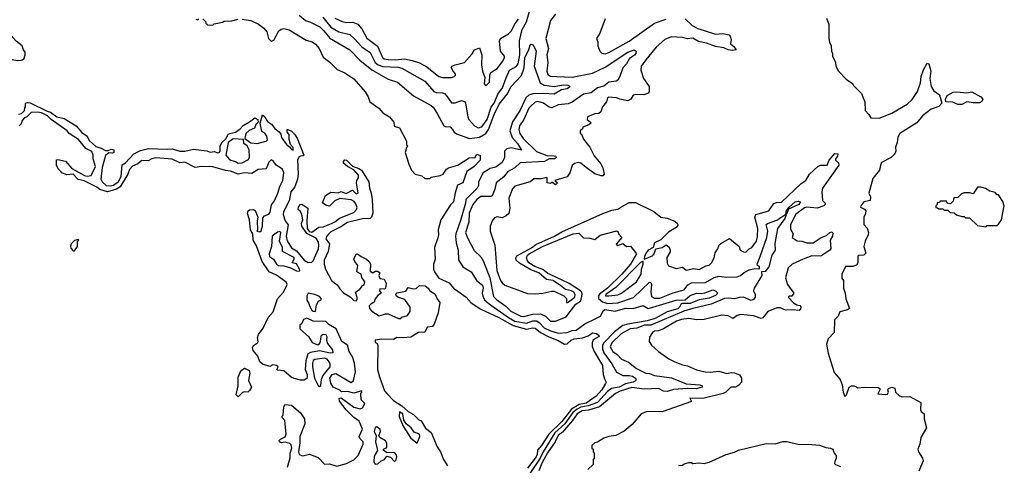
# Model space of a CAD drawing. Extents: x 2210602 to 2357277, y 510288 to 673808.
# Tile 302 of 464: x 2291363 to 2299120, y 612759 to 616272. Entities that reach past the tile are written whole.
import ezdxf

# ---------------------------------------------------------------- set-up
doc = ezdxf.new("R2010")
doc.units = 0

msp = doc.modelspace()

# ---------------------------------------------------------------- linework, layer by layer
at = {"layer": '0CON05XD'}
for points in [[(2293751.2, 616291.2), (2293815, 616212), (2293876.9, 616176.9), (2293965, 616154.3), (2293999.4, 616125), (2294058.3, 616058.3), (2294092.5, 616035), (2294125, 616014.2), (2294163.8, 615935), (2294186.1, 615916.1), (2294225, 615902.9), (2294345, 615897.9), (2294375, 615890.9), (2294555, 615788.5), (2294625.4, 615705.4), (2294645, 615698.5), (2294695, 615696.2), (2294708.8, 615688.8), (2294729.1, 615669.1), (2294765, 615616), (2294795, 615616), (2294845, 615636), (2294867.3, 615627.3), (2294875.8, 615615), (2294892.5, 615505), (2294900.6, 615485), (2294945, 615435.8), (2294975, 615419.4), (2295003.6, 615426.4), (2295045.9, 615485), (2295078.3, 615581.7), (2295100.9, 615615), (2295130, 615685), (2295167.5, 615735), (2295196, 615814), (2295221.9, 615875), (2295275, 615902.5), (2295290, 615925), (2295303.5, 615995), (2295300.8, 616105), (2295321.5, 616195), (2295355.3, 616255), (2295381.7, 616348.3)], [(2292750, 616275), (2292765, 616270), (2292775, 616280)], [(2292805, 616280), (2292828.3, 616258.3), (2292830, 616245), (2292841.7, 616231.7), (2292885, 616230), (2292895, 616240), (2292961.7, 616251.7), (2292975, 616260), (2293035, 616262.5), (2293083.9, 616276.1)], [(2293116.7, 616276.7), (2293185, 616266.2), (2293245, 616236.2), (2293287.5, 616205), (2293311.2, 616175), (2293323.8, 616125), (2293345, 616102.5), (2293365, 616110), (2293405.7, 616185), (2293422.4, 616197.6), (2293445, 616202), (2293485, 616192.8), (2293620.2, 616110.2), (2293666.9, 616096.9), (2293695, 616080), (2293722.8, 616045), (2293755, 615975.6), (2293807.8, 615937.8), (2293865, 615880), (2293925, 615854.2), (2293995.5, 615805.5), (2294084.1, 615704.1), (2294108.8, 615665), (2294122.5, 615625), (2294192.5, 615575), (2294225, 615537.5), (2294276.4, 615506.4), (2294310, 615465), (2294313.6, 615433.6), (2294355, 615420), (2294410, 615315), (2294410, 615285), (2294420, 615275), (2294410, 615265), (2294400, 615225), (2294428.3, 615131.7), (2294450, 615085), (2294480, 615055), (2294531.7, 615041.7), (2294555, 615020), (2294595, 615020), (2294605, 615030), (2294675, 615043.3), (2294700, 615055), (2294726.1, 615093.9), (2294742.5, 615105), (2294815, 615123.8), (2294905, 615182.5), (2294926.7, 615186.7), (2294948.3, 615181.7), (2294965, 615212.5), (2294991.7, 615201.7), (2294990, 615165), (2294943.8, 615115), (2294885.9, 615074.1), (2294855, 614986.7), (2294813.5, 614966.5), (2294793.9, 614906.1), (2294782, 614835), (2294758.3, 614811.7), (2294681.2, 614695), (2294660, 614615), (2294663.3, 614575), (2294658.3, 614551.7), (2294630, 614475), (2294637.5, 614385), (2294623.3, 614345), (2294623.6, 614306.4), (2294630, 614285), (2294665, 614233.8), (2294746.6, 614196.6), (2294780, 614155), (2294815, 614132.5), (2294880, 614085), (2294920.2, 614040.2), (2294995, 613990.4), (2295137.1, 613925), (2295250.8, 613860.8), (2295355, 613831.8), (2295405, 613842), (2295425, 613839.6), (2295465, 613805.3), (2295531.3, 613771.3), (2295605, 613743.2), (2295655, 613714.4), (2295675, 613717.5), (2295708, 613745), (2295731.2, 613755), (2295797.1, 613762.9), (2295841.7, 613778.3), (2295875, 613803.3), (2295905, 613798), (2295925, 613786), (2295928, 613775), (2295881.2, 613748.8), (2295872.5, 613725), (2295874.2, 613695), (2295888.9, 613655), (2295955.5, 613545), (2295960, 613475), (2295970.8, 613440.8), (2295984, 613415), (2295979.2, 613405), (2295950, 613355), (2295903.6, 613305), (2295825, 613249.5), (2295772.1, 613237.9), (2295709.6, 613200.4), (2295633.7, 613105), (2295530.7, 613005), (2295475, 612914.6), (2295442, 612878), (2295440.4, 612845), (2295432.5, 612825), (2295364.4, 612735.6)], [(2293565, 616308.6), (2293615, 616265.6), (2293655, 616253.3), (2293728.6, 616215), (2293760, 616185), (2293805.5, 616125.5), (2293965.4, 616035.4), (2294043.3, 615953.3), (2294136.4, 615876.4), (2294265, 615802.9), (2294338.7, 615778.7), (2294465, 615671.2), (2294606.2, 615595), (2294621.7, 615581.7), (2294652.7, 615532.7), (2294705, 615436.2), (2294715, 615430), (2294755, 615426), (2294772.5, 615407.5)], [(2293845, 616284), (2293905, 616257.5), (2293935, 616250.8), (2293987.1, 616252.9), (2294027.3, 616237.3), (2294058.8, 616198.8), (2294097.6, 616127.6), (2294182.6, 616062.6), (2294222.6, 615972.6), (2294235, 615963.1), (2294267.4, 615957.4), (2294325, 615955.3), (2294395, 615963.6), (2294455, 615950.6), (2294511.7, 615931.7), (2294571.2, 615901.2), (2294665, 615823.3), (2294695, 615816.7), (2294765, 615817.5), (2294785, 615823.3), (2294796.7, 615835), (2294796.7, 615845), (2294777.5, 615865), (2294762.5, 615895), (2294767.5, 615905), (2294792.7, 615917.3), (2294867.5, 615935), (2294927.3, 616002.7), (2294947.5, 616035), (2294985, 616050), (2295003.8, 615995), (2295002.5, 615915), (2295008.8, 615865), (2295027.5, 615815), (2295022.5, 615765), (2295035, 615750), (2295065, 615780), (2295067.1, 615835), (2295075.7, 615855), (2295125, 615887.5), (2295169.2, 615945), (2295183.3, 615975), (2295183.3, 615985), (2295150, 616025), (2295143.3, 616105), (2295150, 616125), (2295215, 616159.2), (2295235, 616182), (2295266.8, 616243.2), (2295292.1, 616275)], [(2295585, 616314.6), (2295543.7, 616265), (2295508.2, 616125), (2295529.4, 616045), (2295515.4, 615995), (2295523.1, 615935), (2295516.5, 615865), (2295525, 615840.8), (2295545, 615825.5), (2295595.9, 615824.1), (2295715, 615819.7), (2295875, 615850.8), (2295975, 615897.5), (2296154.4, 616015.6), (2296205, 616035.4), (2296219.6, 616025), (2296217.8, 616005), (2296208, 615992), (2296167.3, 615965), (2296143.8, 615925), (2296115, 615891.8), (2296091.7, 615825), (2296074.8, 615795.2), (2296063.4, 615786.6), (2296005, 615778.8), (2295965, 615748.8), (2295914.3, 615735), (2295865, 615696.5), (2295805, 615685.9), (2295715, 615622), (2295685, 615607.5), (2295605, 615601.4), (2295555, 615575.8), (2295535, 615581.4), (2295490, 615615), (2295445, 615626.5), (2295425, 615620.6), (2295388.8, 615591.2), (2295375, 615575.7), (2295334.6, 615485), (2295300, 615435), (2295294.7, 615405), (2295302.3, 615375), (2295330.4, 615335), (2295435, 615232.5), (2295515, 615202), (2295575, 615199.2), (2295587.5, 615195), (2295593.3, 615185), (2295575.7, 615174.3), (2295535, 615176.2), (2295496.9, 615153.1), (2295305.8, 615144.2), (2295264.2, 615105), (2295205, 615072.5), (2295176.8, 615033.2), (2295117.8, 614985), (2295106.5, 614935), (2295085, 614882.5), (2295075, 614878), (2294995, 614878.5), (2294965, 614854.4), (2294932.3, 614815), (2294905, 614746.2), (2294902, 614675), (2294874.5, 614595), (2294891.1, 614551.1), (2294942.4, 614452.4), (2294995, 614402.5), (2295017.3, 614365), (2295067.2, 614237.2), (2295095, 614090.6), (2295120, 614065), (2295193.4, 614013.4), (2295232.9, 613975), (2295310.8, 613935), (2295335, 613930.9), (2295405, 613950.7), (2295465, 613952.5), (2295505, 613935.4), (2295546.1, 613896.1), (2295585, 613895.3), (2295669.6, 613930.4), (2295745, 614030.4), (2295784.7, 614055.3), (2295794.3, 614105), (2295790.8, 614125), (2295781.4, 614135), (2295690.9, 614190.9), (2295543.4, 614263.4)], [(2295975, 616277.5), (2295932.5, 616165), (2295907.5, 616125), (2295917, 616097), (2295917.5, 616065), (2295933.9, 616023.9), (2295949.3, 616009.3), (2295975, 616003.3), (2296005, 616013.8), (2296165, 616102.2), (2296365, 616244.5), (2296455, 616277.3)], [(2296605, 616278), (2296661.2, 616225), (2296705, 616203.1), (2296845, 616157.5), (2296903.6, 616163.6), (2296952.5, 616152.5), (2296961.2, 616141.2), (2296968, 616115), (2296962.5, 616082.5), (2296989.7, 616059.7), (2297007.5, 616035), (2296975, 616029.4), (2296944, 616034), (2296911.1, 616051.1), (2296845, 616059.6), (2296773.3, 616086.7), (2296710.2, 616100.2), (2296665, 616126), (2296643, 616123)], [(2297720, 616285), (2297737.5, 616235), (2297737.5, 616125), (2297742.5, 616095), (2297756.4, 616066.4), (2297757.5, 616025), (2297766.4, 616006.4), (2297767.5, 615985), (2297790, 615935), (2297792.5, 615905), (2297812.5, 615865), (2297875, 615802.5), (2297925, 615770), (2297930, 615755), (2297995, 615690), (2298007.5, 615655), (2298020, 615625), (2298023.3, 615555), (2298052.5, 615525), (2298067.5, 615497.5), (2298135, 615496.2), (2298235, 615534.3), (2298355, 615605.8), (2298395, 615642), (2298437.1, 615705), (2298458.6, 615775), (2298464.4, 615825), (2298483.2, 615876.8), (2298511.7, 615928.3), (2298525, 615923.3), (2298540, 615865), (2298532.4, 615807.6), (2298544.6, 615744.6), (2298565, 615710), (2298608.3, 615678.3), (2298626.7, 615615), (2298605, 615587.5), (2298545, 615565.7), (2298476.7, 615515), (2298430.3, 615459.7), (2298297.5, 615375), (2298280, 615345), (2298276.4, 615303.6), (2298263.6, 615266.4), (2298266.7, 615235), (2298257.5, 615215), (2298230, 615185), (2298153.6, 615146.4), (2298143.6, 615126.4), (2298137.5, 615085), (2298085, 615020), (2298052.5, 614905), (2298066.7, 614876.7), (2298062.5, 614847.5), (2298013.9, 614836.1), (2297990, 614805), (2297987.5, 614795), (2298018.8, 614778.8), (2298030, 614765), (2298027.5, 614745), (2298012.5, 614715), (2298013, 614657), (2298039.2, 614629.2), (2298050, 614595), (2298047.5, 614575), (2298023, 614527), (2298012.5, 614485), (2298029.3, 614430.7), (2298013.9, 614416.1), (2297975, 614413.8), (2297965, 614406.7), (2297965.6, 614354.4), (2297955, 614336), (2297925, 614327.5), (2297870, 614325), (2297838.8, 614265), (2297841.2, 614235), (2297852.5, 614215), (2297852.5, 614155), (2297867.5, 614115), (2297870.7, 614070.7), (2297900, 613995), (2297885, 613983.8), (2297825, 613970), (2297810, 613935), (2297782.5, 613905), (2297779.2, 613805), (2297733, 613757), (2297720, 613715), (2297731.7, 613641.7), (2297754.2, 613574.2), (2297780.9, 613490.9), (2297826.7, 613435), (2297843, 613393), (2297851.2, 613335), (2297865, 613302.5), (2297875.9, 613314.1), (2297897.5, 613375), (2297915, 613386.7), (2297936.2, 613386.2), (2297965, 613370), (2298015, 613376.2), (2298125, 613371.2), (2298140, 613365), (2298140, 613355), (2298123.6, 613323.6), (2298185, 613317.5), (2298200, 613320), (2298207.5, 613335), (2298202.5, 613355), (2298207.5, 613365), (2298235, 613376), (2298256.4, 613366.4), (2298262.5, 613335), (2298295, 613306.2), (2298315, 613298.8), (2298375, 613301.2), (2298462.5, 613255), (2298460, 613195), (2298465, 613182.5), (2298487.5, 613165), (2298488.8, 613125), (2298506.7, 613055), (2298463, 612977), (2298455.7, 612924.3), (2298438, 612885), (2298444.1, 612864.1), (2298476.7, 612815), (2298480, 612795), (2298446.7, 612713.3)], [(2291345, 615950), (2291375, 615952.5), (2291395, 615960), (2291407.5, 615995), (2291407.5, 616015), (2291392.5, 616035), (2291382.5, 616065), (2291335, 616102.5), (2291295, 616147.5), (2291265, 616160), (2291247, 616177), (2291205, 616180), (2291165, 616170), (2291140, 616145), (2291128.3, 616111.7), (2291133, 616093), (2291215, 616002.5), (2291245, 615992.5), (2291305, 615957.5), (2291345, 615950)], [(2296643, 616123), (2296625, 616120.4), (2296585, 616130.7), (2296495, 616136.5), (2296445, 616117.1), (2296378, 616055), (2296295, 615956.2), (2296260, 615905), (2296257.5, 615875), (2296278.3, 615808.3), (2296322.5, 615745), (2296323, 615707), (2296316.4, 615693.6), (2296280.7, 615679.3), (2296215, 615681.2), (2296195, 615676.2), (2296177.5, 615645), (2296155, 615631.2), (2296090, 615645), (2296065, 615656.2), (2296005, 615662.5), (2295994, 615655), (2295986.7, 615625), (2295954, 615585), (2295942.5, 615545), (2295925, 615533.3), (2295895, 615528.8), (2295837.5, 615505), (2295833.3, 615485), (2295860, 615465), (2295862.5, 615455), (2295847, 615443), (2295800, 615425), (2295798.3, 615411.7), (2295780, 615395), (2295780, 615375), (2295788.3, 615368.3), (2295805, 615330), (2295856.1, 615266.1), (2295889.3, 615199.3), (2295942.5, 615135), (2295957.5, 615105), (2295967.5, 615055), (2295958.3, 615041.7), (2295945, 615040), (2295895, 615056.7), (2295825, 615107.5), (2295785, 615140.8), (2295765, 615146), (2295735, 615138), (2295715, 615123.3), (2295696, 615065), (2295676.4, 615033.6), (2295580, 615005), (2295600, 614985), (2295585, 614970), (2295555, 614990), (2295545, 614980), (2295520, 614985), (2295520, 615025), (2295515, 615027.5), (2295475, 615017.5), (2295415, 615016.2), (2295385, 614992.5), (2295265, 614958.8), (2295245, 614937.5), (2295216, 614865), (2295224, 614785), (2295216, 614745), (2295195, 614726), (2295165, 614711.2), (2295125, 614716.7), (2295105, 614710), (2295089.3, 614690.7), (2295070, 614645), (2295068.8, 614605), (2295105.8, 614495), (2295122.1, 614295), (2295150, 614215), (2295165, 614196.2), (2295185, 614180), (2295365, 614114), (2295425, 614111.2), (2295485, 614116.7), (2295555, 614132.5), (2295575, 614132.5), (2295650, 614095), (2295670, 614075), (2295670, 614045), (2295675, 614040), (2295737.1, 614085), (2295739.4, 614105), (2295727.8, 614125), (2295710, 614135), (2295664.2, 614144.2), (2295625, 614177.1), (2295563.8, 614215), (2295512.6, 614222.6), (2295454.4, 614275), (2295391, 614301), (2295301.3, 614351.3), (2295274.7, 614375), (2295272.4, 614395), (2295280.2, 614409.8), (2295395, 614473.9), (2295430, 614500), (2295575.5, 614565), (2295635, 614599.8), (2295956.7, 614743.3), (2296029.1, 614770.9), (2296075, 614779.5), (2296098.1, 614795), (2296165, 614829.6), (2296215, 614831.6), (2296359.8, 614759.8), (2296415, 614715.5), (2296465, 614706.2), (2296524.7, 614684.7), (2296546.4, 614665), (2296547.5, 614652.5), (2296535.3, 614634.7), (2296475, 614597.1), (2296413.1, 614536.9), (2296365, 614512.5), (2296352.9, 614477.1), (2296315, 614454.6), (2296299.3, 614435), (2296285.6, 614405), (2296283.8, 614383.8), (2296349.5, 614410.5), (2296362.1, 614425), (2296375.8, 614464.2), (2296424, 614476), (2296455, 614497.5), (2296479.3, 614479.3), (2296487.5, 614455), (2296487, 614443), (2296462.3, 614397.7), (2296463.8, 614353.8), (2296475, 614332.5), (2296535, 614310), (2296585, 614320), (2296615, 614297.5), (2296675, 614310), (2296715, 614303.8), (2296768.3, 614331.7), (2296795, 614337.5), (2296813.3, 614355), (2296833.3, 614395), (2296841.2, 614435), (2296863.3, 614465), (2296873.9, 614496.1), (2296887.5, 614507.5), (2296955, 614547.5), (2297030, 614485), (2297040, 614455), (2297065, 614442.5), (2297085, 614440), (2297110, 614465), (2297130, 614475), (2297166.7, 614525), (2297176.1, 614563.9), (2297178.6, 614625), (2297153.8, 614715), (2297163, 614737), (2297265, 614764.3), (2297305, 614822), (2297325, 614830.8), (2297365, 614834.3), (2297520.5, 614979.5), (2297555.3, 615004.7), (2297584.4, 615055), (2297653.8, 615116.2), (2297675, 615124.4), (2297724.2, 615125.8), (2297740, 615165), (2297785, 615218.1), (2297808, 615215), (2297805.8, 615195), (2297790, 615175), (2297790, 615165), (2297813.2, 615143.2), (2297816.5, 615125), (2297688, 614945), (2297682.5, 614915), (2297687.8, 614847.8), (2297707.5, 614825), (2297707.5, 614815), (2297698.8, 614805), (2297645, 614785.5), (2297565, 614793.1), (2297545, 614787.7), (2297476, 614735), (2297436.2, 614655), (2297435, 614620), (2297456.7, 614585), (2297450, 614555), (2297488.3, 614528.3), (2297525, 614526.7), (2297565, 614513.8), (2297615, 614513.3), (2297677.5, 614555), (2297719.1, 614570.9), (2297745, 614594.3), (2297765, 614600), (2297769.7, 614589.7), (2297766.5, 614565), (2297748.9, 614535), (2297754.4, 614465.6), (2297745.8, 614455), (2297675, 614406.7), (2297605, 614410.7), (2297535, 614384.6), (2297448, 614345), (2297418, 614315), (2297397, 614237), (2297412.9, 614185), (2297462, 614115), (2297445, 614093.3), (2297425, 614092.5), (2297417.5, 614085), (2297458.7, 614038.7), (2297485.8, 614024.2), (2297507.9, 614017.9), (2297517.3, 614007.3), (2297515, 613986.7), (2297505, 613978.6), (2297455, 613985.6), (2297395, 613982.5), (2297355, 614000.4), (2297328.6, 614001.4), (2297258.3, 613971.7), (2297217.7, 613922.3), (2297205, 613916.2), (2297145, 613938), (2297045, 613946.7), (2297015, 613940), (2296985, 613917.5), (2296945, 613936.2), (2296895, 613943.8), (2296755, 613908.6), (2296695, 613905.7), (2296635, 613915.6), (2296578.1, 613908.1), (2296538, 613895), (2296435, 613835.6), (2296395, 613819.2), (2296365, 613815.8), (2296347.5, 613805), (2296325, 613770), (2296323.3, 613735), (2296340, 613705), (2296396.7, 613655), (2296477.9, 613597.9), (2296524.4, 613574.4), (2296585, 613550.8), (2296624.1, 613544.1), (2296695, 613512), (2296763.3, 613496.7), (2296803.9, 613493.9), (2296870.5, 613500.5), (2296935, 613482), (2296969.3, 613490.7), (2296995, 613488.8), (2297035, 613471.2), (2297050.9, 613445), (2297049.2, 613415), (2297029.6, 613390.4), (2297005, 613376.1), (2296965, 613373.8), (2296925.5, 613334.5), (2296905, 613325.7), (2296745, 613286.2), (2296643, 613287), (2296657, 613263), (2296425, 613180), (2296307, 613183), (2296260, 613165), (2296189.3, 613080.7), (2296125, 613027.5), (2296060, 612995), (2296005, 612986.7), (2295965, 612972.5), (2295915, 612942.5), (2295893, 612937), (2295870, 612915), (2295870, 612895), (2295880, 612885), (2295880, 612865), (2295890, 612855), (2295890, 612815), (2295880, 612805), (2295880, 612765), (2295840, 612725)], [(2294772.5, 615407.5), (2294785.8, 615385.8), (2294805, 615371.2), (2294906.3, 615336.3), (2294985, 615345.9), (2295036, 615374), (2295056.3, 615405), (2295101.3, 615525), (2295141.7, 615605), (2295202.7, 615685), (2295234.6, 615745), (2295317.3, 615832.7), (2295336.8, 615893.2), (2295342.5, 615975), (2295373.8, 616035), (2295384.4, 616075), (2295391.7, 616078.3), (2295408, 616075), (2295432.9, 616025), (2295416.9, 615905), (2295463, 615773), (2295495, 615757.1), (2295574.3, 615745.7), (2295645, 615758.2), (2295685, 615755.5), (2295700, 615745), (2295695, 615740), (2295675, 615728), (2295630.8, 615719.2), (2295575, 615683.8), (2295491.2, 615691.2), (2295405, 615688.2), (2295375, 615676.5), (2295350.9, 615655), (2295305, 615560), (2295245, 615466.2), (2295225.4, 615395), (2295242.4, 615342.4), (2295284.6, 615295), (2295316.5, 615243.5), (2295235, 615262.9), (2295200, 615255), (2295182, 615235), (2295181.9, 615185), (2295165.5, 615145), (2295115, 615109.1), (2295070.8, 615099.2), (2295015, 615063.8), (2294976.9, 614995), (2294976.5, 614965), (2294968.5, 614945), (2294877.5, 614855), (2294874.7, 614825), (2294835, 614688.8), (2294798.9, 614585), (2294797.5, 614565), (2294802, 614512), (2294817.1, 614455), (2294819.7, 614379.7), (2294854.6, 614324.6), (2294920, 614285), (2294963.8, 614213.8), (2295008.9, 614178.9), (2295013.8, 614155), (2295006.4, 614115), (2295011.7, 614091.7), (2295024.7, 614064.7), (2295062.6, 614032.6), (2295215, 613923.7), (2295265, 613895.7), (2295355, 613880), (2295405, 613897.7), (2295435, 613897.3), (2295456.2, 613885), (2295495, 613843.6), (2295545, 613820), (2295605, 613801.6), (2295675, 613804.7), (2295715, 613821.8), (2295746.2, 613825), (2295815, 613873.1), (2295902.5, 613917.5), (2295938.6, 613935), (2295961.7, 613978.3), (2295972.9, 613987.1), (2296055, 613975.3), (2296135, 613997.6), (2296195, 613995.9), (2296275, 614017.5), (2296315, 613996.4), (2296325, 613996.9), (2296535, 614061.2), (2296606.7, 614063.3), (2296645, 614098.5), (2296695, 614115.5), (2296735, 614113.1), (2296761.7, 614118.3), (2296825, 614142.2), (2296845, 614134.3), (2296862.9, 614115), (2296845, 614096.7), (2296795, 614075.6), (2296716.9, 614063.1), (2296645, 614033.4), (2296585, 614035.8), (2296575, 614031.4), (2296561.2, 614005), (2296547.2, 613992.8), (2296465, 613968.9), (2296369.6, 613915), (2296307.6, 613897.6), (2296155, 613872.7), (2296115, 613859.8), (2296048.9, 613811.1), (2295964.8, 613725.2), (2295954.2, 613705), (2295954.7, 613675), (2295965.8, 613645), (2296028.3, 613558.3), (2296065, 613494.4), (2296115, 613467.8), (2296165, 613467.9), (2296190.7, 613460.7), (2296213.6, 613445), (2296218.9, 613435), (2296215.6, 613425), (2296196.5, 613413.5), (2296135, 613400.3), (2296085, 613375.5), (2296025.3, 613364.7), (2295995, 613340.8), (2295915, 613253.3), (2295841.6, 613228.4), (2295785, 613216.8), (2295755, 613201.5), (2295722.1, 613175), (2295656.7, 613085), (2295579.8, 613015), (2295487, 612865), (2295462.8, 612815), (2295382.6, 612695)], [(2298785, 615604.2), (2298755, 615604.2), (2298715, 615622.5), (2298660, 615625), (2298657.5, 615645), (2298670, 615675), (2298718.3, 615701.7), (2298745, 615704.4), (2298825, 615694.3), (2298865, 615703.1), (2298934.2, 615665), (2298950, 615645), (2298943.1, 615626.9), (2298925, 615617.8), (2298875, 615616.4), (2298825, 615624.3), (2298785, 615604.2)], [(2291355, 615527.5), (2291378.3, 615531.7), (2291400, 615555), (2291403, 615577), (2291410, 615585), (2291410, 615615), (2291425, 615620), (2291445, 615616.2), (2291580.7, 615550.7), (2291605, 615542.5), (2291656.7, 615506.7), (2291715, 615492.5), (2291807.5, 615435), (2291852, 615382), (2291895, 615352.5), (2291910.3, 615320.3), (2291962.3, 615272.3), (2292005, 615260), (2292040.7, 615240.7), (2292059.3, 615240.7), (2292085, 615250.8), (2292105.8, 615245), (2292105, 615223.8), (2292095, 615218.8), (2292065, 615222.5), (2292039.3, 615200.7), (2292012.5, 615107.5), (2292003.8, 615015), (2292012.5, 614992.5), (2292045.8, 614965.8), (2292075, 614961.2), (2292102.3, 614967.7), (2292142.9, 614997.1), (2292163, 615037), (2292171.7, 615128.3), (2292195.9, 615144.1), (2292263.8, 615215), (2292315, 615242), (2292377, 615257), (2292525, 615250.6), (2292565, 615254.2), (2292625, 615235.6), (2292664.2, 615234.2), (2292731.7, 615251.7), (2292838.1, 615238.1), (2292865, 615228), (2292895, 615233.3), (2292925, 615221.2), (2292935.9, 615224.1), (2292943.3, 615235), (2292942, 615275), (2292956, 615305), (2292986.9, 615333.1), (2293008.8, 615371.2), (2293064.4, 615385.6), (2293099.5, 615410.5), (2293125, 615438.8), (2293175, 615466.2), (2293215, 615498.8), (2293240, 615485), (2293242.5, 615465), (2293223.3, 615445), (2293213.3, 615416.7), (2293170.3, 615399.7), (2293144.4, 615375.6), (2293137.5, 615335), (2293185, 615300), (2293235, 615296.2), (2293305.9, 615314.1), (2293316.2, 615325), (2293310, 615355), (2293295, 615377.5), (2293271.7, 615391.7), (2293256.7, 615455), (2293275, 615522.5), (2293295, 615506.2), (2293315, 615468.8), (2293347.4, 615447.4), (2293372.5, 615415), (2293408.6, 615388.6), (2293420.5, 615370.5), (2293425, 615343.3), (2293465, 615287.5), (2293490, 615270), (2293505, 615247.5), (2293516.7, 615243.3), (2293516.7, 615265), (2293497.5, 615287.5), (2293486.4, 615326.4), (2293486.7, 615366.7), (2293470, 615385), (2293470, 615405), (2293475, 615407.5), (2293505, 615392.5), (2293529.1, 615369.1), (2293548.1, 615338.1), (2293602.5, 615205), (2293595, 615197.5), (2293575, 615196.7), (2293565, 615190), (2293552.9, 615167.1), (2293557.8, 615055), (2293551.4, 615015), (2293530, 614955), (2293499.4, 614915), (2293486.3, 614843.7), (2293442.1, 614757.9), (2293439.5, 614735), (2293455, 614687.5), (2293479.2, 614655), (2293463.1, 614565), (2293469.7, 614529.7), (2293503.4, 614473.4), (2293545, 614449.2), (2293604, 614375), (2293635, 614358.8), (2293665, 614360), (2293675, 614370), (2293716.7, 614465), (2293721.2, 614495), (2293717.3, 614517.3), (2293699.3, 614549.3), (2293625, 614587.5), (2293586.7, 614645), (2293582.5, 614665), (2293593.3, 614695), (2293586.4, 614736.4), (2293575, 614760), (2293557.5, 614775), (2293560, 614795), (2293572.5, 614815), (2293585, 614817.5), (2293632.5, 614785), (2293626.2, 614685), (2293627.5, 614625), (2293643.3, 614603.3), (2293665, 614597.5), (2293720, 614635), (2293755, 614638.8), (2293820, 614665), (2293845, 614677.5), (2293881.7, 614708.3), (2293995, 614752.5), (2294016.7, 614775), (2294020.7, 614790.7), (2294010.7, 614820.7), (2293998, 614838), (2293975, 614851.2), (2293885, 614862.5), (2293846.4, 614843.6), (2293805, 614802.5), (2293775, 614810), (2293748.3, 614828.3), (2293773.3, 614885), (2293815, 614912.5), (2293873, 614907), (2293895, 614917.5), (2293935, 614901.2), (2293985, 614927.5), (2294015, 614900), (2294030, 614905), (2294016.2, 614985), (2294020, 615005), (2294033.3, 615025), (2294032.5, 615045), (2293995, 615087.5), (2293945, 615113.3), (2293915, 615140), (2293913.3, 615155), (2293925, 615166.7), (2293937.5, 615165), (2293986.1, 615116.1), (2294035, 615100), (2294055, 615086.7), (2294113.8, 614995), (2294118, 614945), (2294133.3, 614905), (2294141.2, 614855), (2294145.4, 614745.4), (2294135, 614714.2), (2294125, 614704.3), (2294111.9, 614701.9), (2294075, 614705.7), (2293946.1, 614673.9), (2293892.3, 614637.7), (2293815, 614598.8), (2293795, 614581.2), (2293782, 614565), (2293776.2, 614545), (2293803.6, 614503.6), (2293792.9, 614445), (2293763.3, 614375), (2293762.5, 614345), (2293773.3, 614305), (2293820.8, 614215), (2293865, 614182.5), (2293885, 614150), (2293915, 614118), (2293968, 614088), (2293995, 614058.8), (2294013.3, 614056.7), (2294022.5, 614065), (2294023, 614083), (2294010, 614125), (2294043, 614147), (2294060, 614165), (2294060, 614175), (2294078.3, 614181.7), (2294082.5, 614205), (2294058.3, 614238.3), (2294052.5, 614265), (2294020, 614285), (2294027.5, 614335), (2294002.5, 614365), (2293996.7, 614385), (2294015, 614422.5), (2294025, 614426.7), (2294054, 614404), (2294096.7, 614385), (2294117.5, 614365), (2294127.5, 614345), (2294125, 614290), (2294145, 614277.5), (2294165, 614290), (2294185, 614290), (2294200, 614275), (2294192.5, 614255), (2294201.7, 614231.7), (2294235, 614227.5), (2294250, 614195), (2294246.1, 614153.9), (2294235, 614147.5), (2294200, 614150), (2294197.5, 614135), (2294210, 614115), (2294185, 614097.5), (2294165, 614072.5), (2294155.9, 614044.1), (2294129.5, 614030.5), (2294116.7, 614015), (2294118.8, 613995), (2294136.7, 613975), (2294195, 613937.5), (2294245, 613953.3), (2294265, 613953.3), (2294347, 613917), (2294365, 613917.5), (2294375, 613927.5), (2294419.3, 613940.7), (2294439.3, 613970.7), (2294438.8, 614005), (2294397.5, 614065), (2294342.5, 614085), (2294330, 614095), (2294327.5, 614105), (2294335, 614117.5), (2294405, 614132.5), (2294425, 614160), (2294465, 614150), (2294487, 614153), (2294513, 614177), (2294557.5, 614175), (2294582.5, 614155), (2294593.6, 614133.6), (2294635, 614110), (2294652, 614072), (2294673.6, 614043.6), (2294659.7, 613960.3), (2294629.5, 613870.5), (2294615, 613853.3), (2294573.3, 613846.7), (2294555, 613807.5), (2294505, 613806.2), (2294445, 613770), (2294385, 613762.9), (2294335, 613766.7), (2294308.3, 613751.7), (2294215, 613753.8), (2294162.5, 613745), (2294165, 613730), (2294178.3, 613718.3), (2294183.6, 613703.6), (2294181.2, 613515), (2294197.4, 613457.4), (2294237.3, 613347.3), (2294254.6, 613324.6), (2294308.7, 613268.7), (2294375, 613228), (2294422.9, 613182.9), (2294465, 613158.6), (2294508.3, 613118.3), (2294525, 613110), (2294560.6, 613050.6), (2294605, 613016.2), (2294652, 612905), (2294679.4, 612865), (2294703.3, 612805), (2294734.3, 612755)], [(2291686.7, 615075), (2291666.7, 615095), (2291652.5, 615125), (2291653, 615167), (2291665, 615170), (2291725, 615157.5), (2291775, 615100), (2291874.1, 615044.1), (2291895, 615038.8), (2291926.1, 615043.9), (2291960, 615115), (2291942.5, 615175), (2291943.3, 615205), (2291931.7, 615231.7), (2291885, 615257.5), (2291826.4, 615326.4), (2291753.3, 615375), (2291736.4, 615396.4), (2291612.5, 615485), (2291583.3, 615513.3), (2291535, 615537.5), (2291505, 615542.5), (2291455, 615540), (2291420, 615505), (2291401.7, 615498.3), (2291381.7, 615478.3), (2291375, 615450), (2291360, 615435)], [(2293085, 615141.2), (2293115, 615143.8), (2293165, 615170), (2293173, 615187), (2293170, 615245), (2293156.7, 615276.7), (2293130, 615295), (2293127.5, 615327.5), (2293045, 615332.5), (2293007, 615303), (2292986.7, 615205), (2293012.9, 615172.9), (2293025.8, 615165.8), (2293064.3, 615154.3), (2293085, 615141.2)], [(2293472.5, 612745), (2293493, 612817), (2293494.2, 612855), (2293508, 612895), (2293501.2, 612921.2), (2293491.2, 612931.2), (2293455, 612940), (2293425, 612936.7), (2293410, 612945), (2293408.8, 612955), (2293416.7, 612965), (2293455, 612983.3), (2293463.3, 613005), (2293451.7, 613111.7), (2293430, 613135), (2293430, 613145), (2293440, 613155), (2293443.6, 613216.4), (2293453, 613237), (2293505, 613233.8), (2293575, 613173.8), (2293607.8, 613125), (2293608.9, 613085), (2293569.4, 612985), (2293569.4, 612935), (2293558.6, 612865), (2293564.4, 612844.4), (2293594.4, 612834.4), (2293645.7, 612845.7), (2293715, 612820), (2293765, 612766.7), (2293805, 612770), (2293863, 612753), (2293937.3, 612772.7), (2293995, 612800.8), (2294028.9, 612835), (2294068.6, 612925), (2294068, 612945), (2294045, 612968), (2294037.8, 612985), (2294064.4, 613045), (2294037.3, 613107.3), (2293995, 613136), (2293935, 613196.7), (2293883.3, 613265), (2293880, 613285), (2293895, 613290), (2293945, 613253.3), (2293995, 613216.7), (2294045, 613203.3), (2294065, 613212.5), (2294082.5, 613245), (2294053.8, 613275), (2294050, 613325), (2294060, 613335), (2294057.5, 613345), (2293995, 613327.5), (2293945, 613340), (2293898.3, 613338.3), (2293885, 613352.5), (2293834, 613375), (2293815, 613406.7), (2293806, 613445), (2293825, 613473.8), (2293853.6, 613483.6), (2293975, 613412.5), (2293993.6, 613426.4), (2294010, 613495), (2294002, 613565), (2293985.8, 613615), (2293959.2, 613655), (2293945.7, 613705.7), (2293900, 613735), (2293855.5, 613835.5), (2293799.3, 613869.3), (2293775, 613893.1), (2293675, 613895.6), (2293625, 613918.6), (2293600.5, 613909.5), (2293585, 613877.5), (2293570, 613865), (2293571.2, 613835), (2293638.8, 613775), (2293667.3, 613727.3), (2293705, 613710), (2293718.8, 613711.2), (2293731.2, 613725), (2293740, 613785), (2293755, 613793.3), (2293775, 613790), (2293783.3, 613775), (2293780, 613745), (2293788.3, 613718.3), (2293828.3, 613668.3), (2293830, 613645), (2293808, 613642), (2293725, 613662), (2293655, 613648.9), (2293633.6, 613636.4), (2293616.5, 613583.5), (2293611.8, 613515), (2293627.8, 613475), (2293629.3, 613455), (2293625, 613444.4), (2293605, 613430), (2293575, 613430), (2293525, 613444), (2293501.2, 613455), (2293445, 613502.5), (2293395, 613510), (2293390, 613515), (2293400, 613535), (2293387, 613547), (2293358.3, 613551.7), (2293335, 613537.5), (2293275, 613556), (2293254.2, 613575), (2293238.3, 613618.3), (2293203.1, 613665), (2293196.9, 613685), (2293205, 613702.5), (2293236.7, 613725), (2293241.2, 613735), (2293235.6, 613765), (2293245, 613791.4), (2293281.1, 613838.9), (2293320.9, 613925), (2293360.4, 613969.6), (2293395, 614070.8), (2293438.8, 614121.2), (2293455, 614150), (2293471.2, 614185), (2293463.4, 614203.4), (2293387.5, 614257.5), (2293329.5, 614285), (2293274.1, 614365), (2293228, 614488), (2293202, 614535), (2293200, 614585), (2293181.5, 614615), (2293172.9, 614695), (2293159.2, 614745), (2293163.9, 614766.1), (2293175, 614773.8), (2293205, 614776.7), (2293218.3, 614768.3), (2293240, 614715), (2293233.8, 614685), (2293236.7, 614613.3), (2293232.5, 614605), (2293255, 614600), (2293265, 614607.5), (2293276.7, 614645), (2293280, 614710), (2293292.5, 614725), (2293325, 614740), (2293336, 614755), (2293348.3, 614811.7), (2293372, 614845), (2293398, 614905), (2293412.3, 614957.7), (2293435.8, 615004.2), (2293444.1, 615065.9), (2293432.5, 615092.5), (2293385, 615124), (2293359.5, 615159.5), (2293345, 615166.7), (2293325, 615147.5), (2293304.1, 615095.9), (2293241.7, 615091.7), (2293191.2, 615058.8), (2293135, 615063.5), (2293085, 615054.5), (2293025, 615078.6), (2292985, 615083.1), (2292885, 615111.1), (2292795, 615115.8), (2292745, 615107.5), (2292665, 615148), (2292623.9, 615143.9), (2292565, 615172), (2292435, 615183.8), (2292405, 615176.2), (2292375, 615159.2), (2292325, 615162), (2292295, 615136), (2292253.3, 615116.7), (2292229.3, 615090.7), (2292215.6, 615055), (2292155.6, 614955), (2292126.2, 614935), (2292055, 614914.4), (2291995, 614934.2), (2291972.1, 614952.1), (2291870.3, 615000.3), (2291825, 615011.9), (2291783.9, 615053.9), (2291735, 615049.4), (2291695, 615063.8), (2291686.7, 615075)], [(2298975, 614640), (2298985, 614650), (2299061.7, 614648.3), (2299075, 614660), (2299097, 614693), (2299120, 614805), (2299108.3, 614838.3), (2299075, 614890), (2299065, 614890), (2299048.3, 614908.3), (2299005, 614920), (2298971.7, 614941.7), (2298935, 614952.5), (2298908.3, 614951.7), (2298875, 614900), (2298845, 614907.5), (2298803, 614907), (2298781.7, 614898.3), (2298755, 614870), (2298721.7, 614868.3), (2298718.3, 614841.7), (2298695, 614820), (2298671.7, 614821.7), (2298665, 614840), (2298615, 614840), (2298608.3, 614831.7), (2298591.7, 614828.3), (2298590, 614815), (2298580, 614805), (2298581.7, 614791.7), (2298595, 614790), (2298605, 614780), (2298635, 614780), (2298645, 614770), (2298675, 614770), (2298693, 614753), (2298725, 614750), (2298743, 614733), (2298785, 614720), (2298805, 614720), (2298815, 614710), (2298845, 614710), (2298908.3, 614648.3), (2298975, 614640)], [(2295543.4, 614263.4), (2295525, 614270.9), (2295483.6, 614303.6), (2295422.7, 614325), (2295373.6, 614355), (2295360, 614375), (2295355.7, 614395), (2295364.5, 614415), (2295377.1, 614425), (2295481.9, 614485), (2295722.5, 614585), (2295768, 614588), (2295805, 614552.5), (2295855, 614550), (2295895, 614540), (2295936.1, 614573.9), (2296066.4, 614606.4), (2296078.3, 614598.3), (2296080, 614585), (2296107.5, 614555), (2296061.7, 614501.7), (2296075, 614492.5), (2296115, 614507.5), (2296143.6, 614483.6), (2296175, 614486.2), (2296222.5, 614425), (2296175.6, 614345), (2296106.2, 614265), (2295993.6, 614155), (2295931.9, 614108.1), (2295923.5, 614095), (2295923.2, 614075), (2295955, 614047.4), (2295995, 614033.7), (2296075, 614038.8), (2296198.2, 614081.8), (2296325, 614202.5), (2296335, 614201.2), (2296340.6, 614185), (2296335.4, 614125), (2296340.7, 614090.7), (2296365, 614075.5), (2296405, 614075.5), (2296511.9, 614118.1), (2296596.8, 614143.2), (2296627.7, 614182.3), (2296655, 614197.9), (2296765, 614199.3), (2296835, 614238.5), (2296875, 614251.1), (2296932.6, 614242.6), (2297015, 614244.1), (2297042.9, 614255), (2297071.7, 614278.3), (2297111.1, 614298.9), (2297155, 614310.6), (2297191.7, 614308.3), (2297192.5, 614325), (2297176.7, 614335), (2297174, 614345), (2297197.9, 614405), (2297250.3, 614555), (2297257.9, 614605), (2297245, 614656.2), (2297255, 614665.6), (2297328.5, 614691.5), (2297400, 614740), (2297405, 614766.7), (2297424.3, 614795), (2297473.3, 614835), (2297495, 614842.5), (2297513.8, 614835), (2297501.2, 614815), (2297420.7, 614779.3), (2297405, 614740), (2297400, 614740), (2297402.5, 614732.5), (2297392.2, 614705), (2297332.9, 614627.1), (2297312, 614508), (2297314.6, 614455), (2297288.8, 614415), (2297265, 614323.8), (2297235, 614288), (2297207.5, 614285), (2297211.1, 614255), (2297149.1, 614155), (2297145.4, 614135), (2297157.5, 614105), (2297158.6, 614085), (2297143.5, 614066.5), (2297125, 614057.1), (2297065, 614083.8), (2297035, 614081.3), (2296995, 614071.4), (2296945, 614077.6), (2296915, 614074.2), (2296809.9, 614030.1), (2296665, 613996), (2296595, 613973), (2296335, 613864.8), (2296285, 613863.3), (2296225, 613839.8), (2296172.5, 613835), (2296101.8, 613795), (2296028.8, 613725), (2296013.8, 613693.8), (2296035, 613656), (2296071.3, 613631.3), (2296105, 613596.7), (2296160.7, 613570.7), (2296221.7, 613521.7), (2296295, 613485.6), (2296325, 613483.6), (2296365, 613467.1), (2296499, 613449), (2296615, 613402.3), (2296722.4, 613392.4), (2296738.8, 613385), (2296738.8, 613375), (2296691.5, 613361.5), (2296625, 613364.7), (2296515, 613355.9), (2296465, 613340), (2296435, 613344.1), (2296395, 613364), (2296285, 613359.8), (2296185, 613371.8), (2296094.6, 613344.6), (2296056.8, 613325), (2295930.6, 613219.4), (2295845, 613194.7), (2295795, 613189.6), (2295755, 613165.8), (2295718.7, 613111.3), (2295639.5, 613020.5), (2295605, 612993.2), (2295580.5, 612945), (2295522.4, 612857.6), (2295476.2, 612775), (2295453.3, 612715)], [(2293565, 614290), (2293570, 614295), (2293567.5, 614305), (2293545, 614347.5), (2293510, 614355), (2293526.7, 614383.3), (2293525, 614397.5), (2293432.5, 614445), (2293433.8, 614475), (2293409.4, 614525), (2293421.2, 614595), (2293411.7, 614601.7), (2293395, 614598), (2293352.5, 614565), (2293347.1, 614485), (2293328.6, 614425), (2293331.4, 614405), (2293363.2, 614383.2), (2293386.7, 614345), (2293402.5, 614335), (2293445, 614332.5), (2293497, 614317), (2293545, 614292.5), (2293565, 614290)], [(2291795, 614450), (2291817.5, 614485), (2291820, 614525), (2291830, 614535), (2291825, 614540), (2291795, 614530), (2291770, 614505), (2291763, 614487), (2291765, 614470), (2291785, 614450), (2291795, 614450)], [(2296005, 614094.6), (2296075, 614103.8), (2296104, 614115), (2296223.1, 614205), (2296260, 614265), (2296261.1, 614305), (2296275.6, 614345), (2296275, 614367.5), (2296255, 614357.1), (2296059.8, 614160.2), (2295981.4, 614105), (2295977.5, 614095), (2296005, 614094.6)], [(2293695, 613972.5), (2293702.5, 614025), (2293717, 614053), (2293740, 614065), (2293737.5, 614075), (2293725, 614088.8), (2293687.5, 614105), (2293635, 614116.2), (2293626.2, 614095), (2293625, 614060), (2293642.5, 614035), (2293646.7, 614015), (2293665, 613982.5), (2293675, 613973.8), (2293695, 613972.5)], [(2293725, 613381.2), (2293735, 613387.5), (2293740.4, 613435), (2293750.7, 613465), (2293810.5, 613535), (2293810, 613555), (2293801.1, 613575), (2293785, 613595.8), (2293765, 613603.8), (2293688, 613592), (2293675.9, 613584.1), (2293670.5, 613565), (2293669.3, 613535), (2293684.6, 613445), (2293715, 613387.5), (2293725, 613381.2)], [(2293085, 613300), (2293070, 613315), (2293083.3, 613385), (2293083.9, 613453.9), (2293105, 613502.5), (2293135, 613523.8), (2293170, 613505), (2293176.2, 613485), (2293167, 613427), (2293188.8, 613375), (2293175, 613347.5), (2293160, 613335), (2293135, 613337.5), (2293118.3, 613331.7), (2293085, 613300)], [(2294495, 612932.5), (2294516.7, 612985), (2294512.5, 613005), (2294471.2, 613021.2), (2294447.5, 613055), (2294407.5, 613085), (2294390, 613115), (2294382.5, 613165), (2294355, 613180), (2294353.9, 613143.9), (2294385, 613067.5), (2294445, 612972.5), (2294495, 612932.5)], [(2294165, 612767.5), (2294185, 612770), (2294210, 612795), (2294236.2, 612803.8), (2294255, 612830), (2294285, 612823.3), (2294315, 612790), (2294328.3, 612801.7), (2294335.6, 612825), (2294330, 612845), (2294315, 612859.2), (2294258.3, 612858.3), (2294230, 612875), (2294230, 612885), (2294255, 612900), (2294256.4, 612933.6), (2294245, 612952), (2294199.3, 612979.3), (2294192.5, 612995), (2294205.8, 613025), (2294203.8, 613045), (2294175, 613063.3), (2294165, 613057.5), (2294156.7, 613025), (2294171.7, 612991.7), (2294167.5, 612945), (2294182.5, 612875), (2294155, 612830), (2294153.3, 612785), (2294165, 612767.5)], [(2296553, 612757), (2296585, 612760), (2296598.3, 612771.7), (2296635, 612780), (2296655, 612780), (2296665, 612772.5), (2296715, 612777.5), (2296755, 612772.5), (2296795, 612782.5), (2296930, 612845), (2296995, 612862.5), (2297025, 612877.5), (2297245, 612930), (2297315, 612927.5), (2297375, 612947.5), (2297406.4, 612946.4), (2297505, 612923.8), (2297575, 612926.7), (2297665, 612917.5), (2297715, 612900), (2297750, 612895), (2297770, 612885), (2297780, 612855), (2297796, 612836), (2297795.7, 612814.3), (2297785, 612790), (2297783.6, 612773.6), (2297790, 612765), (2297828.3, 612748.3)]]:
    msp.add_lwpolyline(points, dxfattribs=at)

doc.saveas('drawing.dxf')
